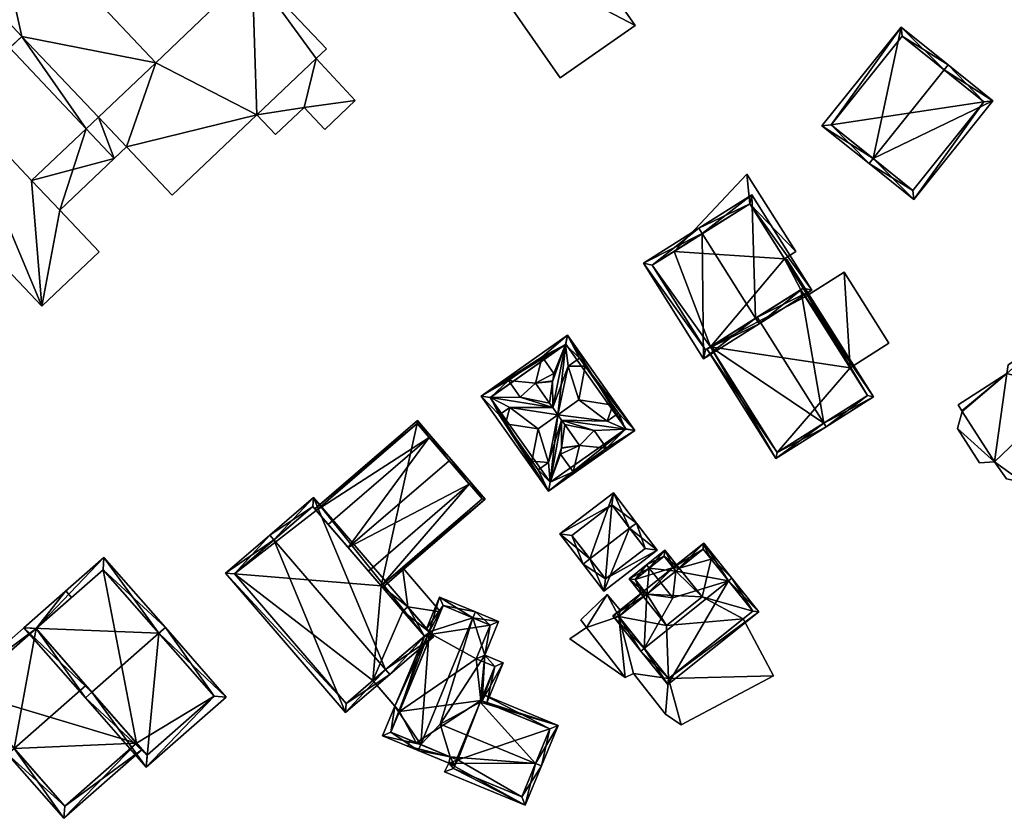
# Model space of a CAD drawing. Header units: inches. Extents: x 2685601 to 2690022, y 1235992 to 1239010.
# Tile 297 of 390: x 2688920 to 2689034, y 1237974 to 1238067. Entities that reach past the tile are written whole.
import ezdxf

# ---------------------------------------------------------------- set-up
doc = ezdxf.new("R2010")
doc.units = ezdxf.units.IN
doc.header["$MEASUREMENT"] = 0
doc.layers.add('Gebaeude Einzelhaus', color=10, linetype='Continuous')
doc.layers.add('Offenes Gebaeude', color=10, linetype='Continuous')

msp = doc.modelspace()

# ---------------------------------------------------------------- meshes
at = {"layer": 'Gebaeude Einzelhaus'}
mesh = msp.add_polyface(dxfattribs=at)
corners = [(2688918.594, 1238063.809, 469.88), (2688920.019, 1238065.148, 469.88), (2688916.753, 1238068.605, 469.88), (2688918.597, 1238063.805, 469.88), (2688915.329, 1238067.257, 469.88), (2688915.966, 1238061.32, 469.88), (2688896.959, 1238073.963, 471.515), (2688892.343, 1238078.838, 471.515), (2688885.679, 1238072.525, 471.515), (2688912.259, 1238057.809, 471.515), (2688922.34, 1238033.814, 471.515), (2688908.994, 1238061.256, 471.515), (2688900.085, 1238070.663, 471.515), (2688924.421, 1238044.966, 471.515), (2688929.005, 1238040.126, 471.515), (2688921.143, 1238048.429, 471.515), (2688930.756, 1238050.968, 471.515), (2688927.478, 1238054.429, 471.515), (2688915.329, 1238067.256, 471.515), (2688918.594, 1238063.809, 471.515), (2688903.295, 1238079.963, 471.515), (2688906.42, 1238076.664, 471.515), (2688928.916, 1238055.765, 469.88), (2688930.756, 1238050.968, 469.88), (2688932.181, 1238052.318, 469.88), (2688927.489, 1238054.418, 469.88), (2688916.043, 1238082.711, 469.169), (2688916.753, 1238068.605, 469.169), (2688920.019, 1238065.148, 469.169), (2688907.844, 1238078.003, 469.169), (2688915.329, 1238067.257, 469.169), (2688927.478, 1238054.429, 469.169), (2688918.598, 1238063.806, 469.169), (2688928.916, 1238055.765, 469.169), (2688935.57, 1238062.093, 469.169), (2688927.489, 1238054.418, 469.169), (2688932.181, 1238052.318, 469.169), (2688947.32, 1238056.034, 469.169), (2688937.484, 1238046.719, 469.169), (2688952.805, 1238056.881, 469.169), (2688949.49, 1238053.741, 469.169), (2688954.233, 1238062.58, 469.169), (2688946.788, 1238072.805, 469.169), (2688958.756, 1238057.701, 469.169), (2688955.21, 1238054.343, 469.169), (2688955.413, 1238063.699, 469.169), (2688903.866, 1238101.915, 469.169), (2688919.211, 1238085.713, 469.169), (2688904.72, 1238081.313, 469.169), (2688894.03, 1238092.6, 469.169), (2688906.423, 1238076.661, 469.169), (2688906.42, 1238076.664, 470.023), (2688907.844, 1238078.003, 470.023), (2688904.719, 1238081.313, 470.023), (2688906.423, 1238076.661, 470.023), (2688903.295, 1238079.963, 470.023), (2688904.521, 1238074.865, 470.023), (2688918.598, 1238063.806, 456.529), (2688915.966, 1238061.32, 456.529), (2688912.705, 1238064.773, 456.529), (2688915.329, 1238067.257, 456.529), (2688912.705, 1238064.773, 469.88), (2688916.753, 1238068.605, 456.529), (2688920.019, 1238065.148, 456.529), (2688903.295, 1238079.963, 469.169), (2688896.959, 1238073.963, 456.529), (2688903.295, 1238079.963, 456.529), (2688892.432, 1238078.744, 465.105), (2688892.432, 1238078.744, 465.205), (2688892.343, 1238078.838, 456.529), (2688892.343, 1238078.838, 465.105), (2688892.343, 1238078.838, 465.205), (2688886.576, 1238073.374, 465.106), (2688885.679, 1238072.525, 456.529), (2688886.576, 1238073.374, 465.205), (2688922.34, 1238033.814, 456.529), (2688929.005, 1238040.126, 456.529), (2688924.421, 1238044.966, 456.529), (2688930.756, 1238050.968, 456.529), (2688921.143, 1238048.429, 456.529), (2688927.478, 1238054.429, 456.529), (2688912.259, 1238057.809, 456.529), (2688915.329, 1238067.256, 469.88), (2688908.994, 1238061.256, 456.529), (2688900.085, 1238070.663, 456.529), (2688904.521, 1238074.865, 456.529), (2688906.42, 1238076.664, 456.529), (2688927.489, 1238054.418, 456.529), (2688932.181, 1238052.318, 456.529), (2688928.916, 1238055.765, 456.529), (2688958.756, 1238057.701, 456.529), (2688955.21, 1238054.343, 456.529), (2688954.233, 1238062.58, 456.529), (2688955.413, 1238063.699, 456.529), (2688946.788, 1238072.805, 456.529), (2688935.57, 1238062.093, 456.529), (2688916.043, 1238082.711, 456.529), (2688919.211, 1238085.713, 456.529), (2688903.866, 1238101.915, 456.529), (2688894.03, 1238092.6, 456.529), (2688904.72, 1238081.313, 456.529), (2688906.423, 1238076.661, 456.529), (2688937.484, 1238046.719, 456.529), (2688947.32, 1238056.034, 456.529), (2688949.49, 1238053.741, 456.529), (2688952.805, 1238056.881, 456.529)]
mesh.append_faces([[corners[k] for k in face] for face in [(54, 51, 56), (51, 53, 55), (54, 52, 51), (51, 52, 53), (30, 29, 50), (48, 46, 49), (29, 26, 48), (48, 26, 46), (46, 26, 47), (42, 41, 45), (41, 39, 43), (43, 39, 44), (34, 37, 42), (42, 37, 41), (41, 37, 39), (39, 37, 40), (34, 36, 37), (37, 36, 38), (34, 33, 36), (33, 31, 35), (26, 28, 34), (34, 28, 33), (33, 28, 31), (31, 28, 32), (30, 27, 29), (29, 27, 26), (26, 27, 28), (25, 23, 22), (22, 23, 24), (6, 12, 20), (20, 12, 21), (11, 9, 18), (18, 9, 19), (15, 16, 17), (15, 13, 16), (9, 10, 15), (15, 10, 13), (13, 10, 14), (6, 8, 12), (12, 8, 11), (11, 8, 9), (9, 8, 10), (6, 7, 8), (3, 0, 5), (0, 2, 4), (3, 1, 0), (0, 1, 2)]], dxfattribs={"color": 13})
mesh.append_faces([[corners[k] for k in face] for face in [(85, 86, 101), (48, 52, 29), (48, 53, 52), (54, 29, 52), (54, 50, 29), (55, 53, 64), (64, 53, 48), (100, 86, 66), (101, 62, 60), (63, 80, 57), (63, 89, 80), (80, 89, 87), (88, 103, 102), (103, 105, 104), (105, 90, 91), (103, 92, 105), (105, 92, 90), (103, 94, 92), (92, 94, 93), (63, 95, 89), (89, 95, 88), (88, 95, 103), (103, 95, 94), (100, 96, 86), (86, 96, 101), (101, 96, 62), (62, 96, 63), (63, 96, 95), (100, 98, 96), (96, 98, 97), (100, 99, 98), (44, 39, 91), (91, 39, 105), (39, 40, 105), (105, 40, 104), (40, 37, 104), (104, 37, 103), (37, 38, 103), (103, 38, 102), (38, 36, 102), (102, 36, 88), (50, 60, 30), (50, 101, 60), (31, 32, 80), (80, 32, 57), (100, 66, 48), (48, 66, 64), (49, 100, 48), (49, 99, 100), (49, 46, 99), (99, 46, 98), (46, 47, 98), (98, 47, 97), (47, 26, 97), (97, 26, 96), (26, 34, 96), (96, 34, 95), (34, 42, 95), (95, 42, 94), (42, 45, 94), (94, 45, 93), (45, 41, 93), (93, 41, 92), (41, 43, 92), (92, 43, 90), (43, 44, 90), (90, 44, 91), (89, 78, 87), (89, 88, 78), (33, 35, 22), (22, 35, 25), (22, 24, 33), (33, 24, 36), (36, 78, 88), (24, 23, 36), (36, 23, 78), (85, 66, 86), (85, 65, 66), (65, 73, 69), (75, 77, 76), (77, 87, 78), (75, 79, 77), (77, 79, 87), (87, 79, 80), (73, 81, 75), (75, 81, 79), (73, 83, 81), (81, 83, 58), (58, 83, 59), (85, 84, 65), (65, 84, 73), (73, 84, 83), (55, 21, 51), (55, 20, 21), (51, 85, 86), (21, 12, 51), (51, 12, 85), (85, 12, 84), (12, 11, 84), (84, 11, 83), (18, 61, 11), (11, 61, 83), (83, 61, 59), (18, 82, 61), (19, 0, 18), (18, 0, 82), (9, 5, 19), (19, 5, 0), (9, 81, 5), (5, 81, 58), (9, 15, 81), (81, 15, 79), (31, 15, 17), (80, 79, 31), (31, 79, 15), (31, 25, 35), (25, 16, 23), (31, 17, 25), (25, 17, 16), (13, 23, 16), (13, 77, 23), (23, 77, 78), (13, 14, 77), (77, 14, 76), (14, 10, 76), (76, 10, 75), (10, 8, 75), (75, 8, 73), (69, 72, 70), (74, 7, 71), (72, 8, 74), (74, 8, 7), (69, 73, 72), (72, 73, 8), (7, 68, 71), (67, 69, 70), (67, 65, 69), (7, 6, 68), (68, 6, 67), (67, 6, 65), (6, 64, 65), (65, 64, 66), (6, 55, 64), (6, 20, 55), (60, 58, 59), (60, 57, 58), (60, 62, 57), (57, 62, 63), (2, 30, 4), (4, 30, 61), (61, 30, 59), (59, 30, 60), (2, 27, 30), (28, 27, 1), (1, 27, 2), (32, 5, 58), (57, 32, 58), (3, 5, 32), (32, 1, 3), (32, 28, 1)]], dxfattribs={"color": 41})
mesh = msp.add_polyface(dxfattribs=at)
corners = [(2688991.299, 1238066.433, 478.002), (2688970.858, 1238077.138, 478.002), (2688982.552, 1238060.342, 478.002), (2688979.606, 1238083.228, 478.002), (2688979.606, 1238083.228, 464.082), (2688991.299, 1238066.433, 464.082), (2688970.858, 1238077.138, 464.082), (2688982.552, 1238060.342, 464.082)]
mesh.append_faces([[corners[k] for k in face] for face in [(3, 1, 0), (0, 1, 2)]], dxfattribs={"color": 13})
mesh.append_faces([[corners[k] for k in face] for face in [(4, 5, 6), (6, 5, 7), (0, 2, 5), (5, 2, 7), (2, 1, 7), (7, 1, 6), (1, 3, 6), (6, 3, 4), (3, 0, 4), (4, 0, 5)]], dxfattribs={"color": 41})
mesh = msp.add_polyface(dxfattribs=at)
corners = [(2689018.93, 1238050.954, 480.491), (2689023.659, 1238046.201, 477.584), (2689032.858, 1238057.675, 477.584), (2689018.461, 1238050.369, 480.491), (2689027.191, 1238061.258, 480.491), (2689027.66, 1238061.843, 480.491), (2689022.19, 1238066.229, 477.584), (2689012.99, 1238054.755, 477.584), (2689031.804, 1238057.559, 477.911), (2689023.543, 1238047.255, 477.911), (2689022.306, 1238065.175, 477.895), (2689014.044, 1238054.871, 477.895), (2689031.804, 1238057.559, 464.496), (2689022.306, 1238065.175, 464.496), (2689014.044, 1238054.871, 464.496), (2689023.543, 1238047.255, 464.496)]
mesh.append_faces([[corners[k] for k in face] for face in [(0, 9, 3), (11, 0, 3), (7, 11, 3), (10, 11, 6), (6, 11, 7), (4, 10, 5), (8, 4, 5), (5, 10, 6), (2, 8, 5), (1, 9, 8), (3, 9, 1), (1, 8, 2), (0, 7, 3), (5, 6, 4), (4, 6, 0), (0, 6, 7), (0, 2, 4), (4, 2, 5), (3, 1, 0), (0, 1, 2)]], dxfattribs={"color": 13})
mesh.append_faces([[corners[k] for k in face] for face in [(12, 15, 14), (12, 14, 13), (8, 15, 12), (9, 15, 8), (14, 15, 0), (0, 15, 9), (11, 14, 0), (13, 14, 11), (10, 13, 11), (12, 13, 4), (4, 13, 10), (8, 12, 4)]], dxfattribs={"color": 41})
mesh = msp.add_polyface(dxfattribs=at)
corners = [(2689004.6, 1238045.716, 469.258), (2689009.949, 1238040.148, 469.258), (2689004.279, 1238049.139, 469.258), (2689008.634, 1238039.319, 469.258), (2688995.8, 1238040.167, 469.258), (2689004.279, 1238049.139, 463.348), (2689009.949, 1238040.148, 463.348), (2688995.8, 1238040.167, 463.348), (2689008.634, 1238039.319, 463.348), (2689004.6, 1238045.716, 463.348)]
mesh.append_faces([[corners[k] for k in face] for face in [(0, 2, 4), (3, 1, 0), (0, 1, 2)]], dxfattribs={"color": 13})
mesh.append_faces([[corners[k] for k in face] for face in [(6, 9, 5), (5, 9, 7), (6, 8, 9), (6, 1, 8), (8, 1, 3), (5, 7, 2), (2, 7, 4), (2, 1, 5), (5, 1, 6)]], dxfattribs={"color": 41})
mesh = msp.add_polyface(dxfattribs=at)
corners = [(2689005.278, 1238032.405, 479.432), (2689011.834, 1238035.653, 474.755), (2689004.834, 1238046.751, 474.755), (2689005.678, 1238031.771, 479.432), (2688999.079, 1238042.235, 479.432), (2688998.679, 1238042.869, 479.432), (2688992.236, 1238038.806, 474.755), (2688999.235, 1238027.708, 474.755), (2689004.6, 1238045.716, 475.237), (2689010.799, 1238035.886, 475.238), (2688993.271, 1238038.573, 475.216), (2688999.469, 1238028.743, 475.216), (2689008.634, 1238039.319, 469.258), (2689010.799, 1238035.886, 473.491), (2689010.799, 1238035.886, 463.348), (2689008.634, 1238039.319, 463.348), (2689004.6, 1238045.716, 469.258), (2688995.8, 1238040.167, 469.258), (2688993.271, 1238038.573, 463.348), (2688995.8, 1238040.167, 463.348), (2688999.469, 1238028.743, 463.348), (2689005.466, 1238032.524, 477.663), (2689010.536, 1238035.72, 473.696), (2689000.042, 1238029.104, 473.676), (2689000.042, 1238029.104, 463.348), (2689010.536, 1238035.72, 463.348), (2689004.6, 1238045.716, 463.348)]
mesh.append_faces([[corners[k] for k in face] for face in [(11, 0, 3), (3, 0, 9), (7, 11, 3), (10, 11, 6), (6, 11, 7), (4, 10, 5), (8, 4, 5), (5, 10, 6), (2, 8, 5), (9, 8, 1), (3, 9, 1), (1, 8, 2), (4, 7, 0), (0, 7, 3), (5, 6, 4), (4, 6, 7), (0, 2, 4), (4, 2, 5), (3, 1, 0), (0, 1, 2)]], dxfattribs={"color": 13})
mesh.append_faces([[corners[k] for k in face] for face in [(19, 24, 18), (18, 24, 20), (19, 15, 24), (24, 15, 25), (25, 15, 14), (19, 26, 15), (13, 25, 14), (13, 22, 25), (23, 20, 24), (21, 11, 23), (23, 11, 20), (21, 0, 11), (13, 9, 22), (22, 9, 21), (21, 9, 0), (11, 10, 20), (20, 10, 18), (18, 17, 19), (17, 8, 16), (17, 4, 8), (18, 10, 17), (17, 10, 4), (8, 12, 16), (12, 14, 15), (12, 13, 14), (8, 9, 12), (12, 9, 13)]], dxfattribs={"color": 41})
mesh = msp.add_polyface(dxfattribs=at)
corners = [(2689000.042, 1238029.104, 473.676), (2688999.619, 1238028.838, 473.365), (2689007.643, 1238016.114, 473.365), (2689013.222, 1238020.224, 477.663), (2689013.489, 1238019.801, 477.663), (2689005.466, 1238032.524, 477.663), (2689010.799, 1238035.886, 473.491), (2689018.983, 1238023.265, 473.365), (2689008.903, 1238039.248, 473.365), (2689010.536, 1238035.72, 473.696), (2689008.743, 1238039.147, 473.49), (2689007.799, 1238016.804, 473.676), (2689018.293, 1238023.421, 473.696), (2689016.26, 1238026.644, 470.204), (2689011.055, 1238034.897, 470.204), (2689010.536, 1238035.72, 463.348), (2689018.293, 1238023.421, 463.348), (2689016.26, 1238026.644, 463.348), (2689011.055, 1238034.897, 463.348), (2689000.042, 1238029.104, 463.348), (2689007.799, 1238016.804, 463.348)]
mesh.append_faces([[corners[k] for k in face] for face in [(8, 6, 10), (6, 12, 9), (12, 4, 3), (8, 7, 6), (6, 7, 12), (12, 7, 4), (11, 1, 0), (11, 2, 1), (11, 4, 2), (11, 3, 4), (3, 9, 5), (6, 8, 10), (4, 7, 3), (3, 7, 9), (9, 7, 6), (6, 7, 8), (0, 3, 5), (0, 2, 3), (3, 2, 4), (0, 1, 2)]], dxfattribs={"color": 13})
mesh.append_faces([[corners[k] for k in face] for face in [(17, 19, 18), (18, 19, 15), (17, 20, 19), (17, 16, 20), (12, 11, 16), (16, 11, 20), (12, 3, 11), (20, 11, 19), (19, 11, 0), (15, 14, 18), (13, 16, 17), (13, 12, 16), (15, 9, 14), (14, 9, 13), (13, 9, 12)]], dxfattribs={"color": 41})
mesh = msp.add_polyface(dxfattribs=at)
corners = [(2689016.26, 1238026.644, 470.204), (2689015.574, 1238037.746, 470.204), (2689011.055, 1238034.897, 470.204), (2689020.779, 1238029.494, 470.204), (2689015.574, 1238037.746, 463.348), (2689020.779, 1238029.494, 463.348), (2689011.055, 1238034.897, 463.348), (2689016.26, 1238026.644, 463.348)]
mesh.append_faces([[corners[k] for k in face] for face in [(3, 1, 0), (0, 1, 2)]], dxfattribs={"color": 13})
mesh.append_faces([[corners[k] for k in face] for face in [(5, 7, 4), (4, 7, 6), (5, 3, 7), (7, 3, 0), (4, 6, 1), (1, 6, 2), (1, 3, 4), (4, 3, 5)]], dxfattribs={"color": 41})
mesh = msp.add_polyface(dxfattribs=at)
corners = [(2688981.697, 1238025.075, 477.682), (2688981.7, 1238022.04, 479.363), (2688983.196, 1238029.372, 475.89), (2688977.94, 1238023.237, 477.23), (2688974.464, 1238023.198, 475.891), (2688981.337, 1238022.555, 478.936), (2688980.47, 1238027.905, 475.635), (2688983.415, 1238030.444, 475.382), (2688981.828, 1238025.984, 477.23), (2688981.707, 1238025.145, 477.648), (2688973.404, 1238023.368, 475.382), (2688976.583, 1238025.156, 475.636), (2688988.026, 1238020.441, 476.662), (2688982.744, 1238020.565, 479.363), (2688990.153, 1238019.53, 475.891), (2688982.299, 1238021.194, 479.363), (2688989.346, 1238021.374, 475.632), (2688991.238, 1238019.378, 475.382), (2688984.82, 1238027.778, 475.632), (2688983.499, 1238026.844, 476.662), (2688976.707, 1238022.041, 476.662), (2688975.498, 1238021.186, 475.681), (2688981.226, 1238012.301, 475.382), (2688980.023, 1238014.784, 475.681), (2688981.42, 1238013.356, 475.89), (2688981.232, 1238015.639, 476.662), (2688982.722, 1238017.361, 477.598), (2688986.505, 1238019.37, 477.23), (2688983.107, 1238020.051, 478.936), (2688984.075, 1238014.558, 475.517), (2688982.616, 1238016.621, 477.23), (2688982.715, 1238017.308, 477.572), (2688987.963, 1238017.306, 475.517), (2688976.228, 1238020.153, 477.534), (2688979.293, 1238015.818, 477.534), (2688979.994, 1238019.564, 479.363), (2688985.479, 1238026.845, 477.449), (2688984.82, 1238027.778, 476.662), (2688984.745, 1238022.923, 479.363), (2688975.498, 1238021.186, 476.662), (2688988.688, 1238022.306, 477.449), (2688989.346, 1238021.374, 476.662), (2688980.023, 1238014.784, 476.662), (2688979.715, 1238024.849, 478.936), (2688984.83, 1238017.614, 478.936), (2688987.963, 1238017.306, 477.23), (2688984.075, 1238014.558, 477.23), (2688980.47, 1238027.905, 477.23), (2688976.583, 1238025.156, 477.23), (2688990.193, 1238019.558, 475.859), (2688983.235, 1238029.399, 475.86), (2688974.449, 1238023.188, 475.879), (2688981.406, 1238013.346, 475.879), (2688983.235, 1238029.399, 462.896), (2688990.193, 1238019.558, 462.896), (2688974.449, 1238023.188, 462.896), (2688981.406, 1238013.346, 462.896)]
mesh.append_faces([[corners[k] for k in face] for face in [(17, 14, 49), (24, 14, 22), (52, 24, 22), (51, 52, 22), (22, 14, 17), (4, 51, 10), (2, 4, 10), (10, 51, 22), (50, 2, 7), (49, 50, 7), (17, 49, 7), (7, 2, 10), (44, 30, 46), (44, 31, 30), (44, 26, 31), (43, 3, 5), (43, 48, 3), (44, 28, 26), (47, 48, 43), (43, 8, 47), (43, 9, 8), (43, 0, 9), (46, 45, 44), (44, 27, 28), (44, 45, 27), (43, 5, 0), (40, 36, 38), (35, 34, 25), (25, 34, 42), (15, 35, 25), (40, 12, 41), (40, 38, 12), (12, 38, 15), (39, 33, 20), (20, 33, 35), (15, 20, 35), (38, 19, 15), (38, 36, 19), (19, 36, 37), (33, 34, 35), (14, 27, 32), (32, 17, 14), (29, 22, 32), (32, 22, 17), (26, 24, 31), (31, 24, 30), (30, 24, 29), (29, 24, 22), (27, 13, 28), (28, 13, 26), (13, 27, 14), (26, 13, 24), (25, 13, 15), (23, 24, 25), (25, 24, 13), (21, 22, 23), (23, 22, 24), (21, 10, 22), (20, 4, 21), (21, 4, 10), (1, 20, 15), (20, 1, 4), (19, 1, 15), (18, 2, 19), (19, 2, 1), (18, 7, 2), (16, 17, 18), (18, 17, 7), (12, 14, 16), (16, 14, 17), (13, 12, 15), (12, 13, 14), (4, 3, 11), (6, 10, 11), (11, 10, 4), (6, 7, 10), (0, 2, 9), (9, 2, 8), (8, 2, 6), (6, 2, 7), (3, 1, 5), (5, 1, 0), (1, 3, 4), (0, 1, 2)]], dxfattribs={"color": 13})
mesh.append_faces([[corners[k] for k in face] for face in [(53, 56, 55), (54, 56, 53), (14, 56, 54), (24, 56, 14), (52, 56, 24), (14, 54, 49), (55, 56, 51), (51, 56, 52), (4, 55, 51), (53, 55, 2), (2, 55, 4), (50, 53, 2), (54, 53, 49), (49, 53, 50), (45, 29, 32), (45, 46, 29), (46, 30, 29), (3, 48, 11), (48, 6, 11), (48, 47, 6), (47, 8, 6), (27, 45, 32), (21, 39, 20), (18, 19, 37), (16, 40, 41), (16, 36, 40), (16, 18, 36), (36, 18, 37), (16, 41, 12), (23, 25, 42), (21, 33, 39), (21, 34, 33), (21, 23, 34), (34, 23, 42)]], dxfattribs={"color": 41})
mesh = msp.add_polyface(dxfattribs=at)
corners = [(2689055.406, 1238013.869, 479.512), (2689058.988, 1238010.866, 479.512), (2689056.573, 1238014.619, 479.512), (2689058.854, 1238007.136, 479.512), (2689064.389, 1238010.7, 479.512), (2689062.73, 1238013.276, 479.512), (2689051.978, 1238016.355, 479.512), (2689053.27, 1238017.188, 479.512), (2689044.739, 1238013.744, 479.512), (2689050.02, 1238003.114, 479.512), (2689045.455, 1238016.866, 479.512), (2689049.834, 1238019.685, 479.512), (2689048.193, 1238003.235, 479.512), (2689042.399, 1238012.236, 479.512), (2689054.408, 1237998.823, 479.512), (2689052.473, 1237999.246, 479.512), (2689061.51, 1237997.42, 479.512), (2689057.126, 1237994.598, 479.512), (2689060.954, 1238003.874, 479.512), (2689063.551, 1237996.913, 479.512), (2689070.858, 1238001.445, 479.512), (2689069.771, 1238011.599, 479.512), (2689072.813, 1238001.14, 479.512), (2689066.489, 1238007.438, 479.512), (2689079.145, 1238005.216, 479.512), (2689079.455, 1238007.255, 479.512), (2689077.086, 1238012.205, 479.512), (2689079.504, 1238007.287, 479.512), (2689080.034, 1238007.626, 479.512), (2689075.165, 1238017.514, 479.512), (2689078.144, 1238012.885, 479.512), (2689068.659, 1238013.326, 479.512), (2689065.558, 1238008.885, 479.512), (2689058.854, 1238007.136, 482.846), (2689066.489, 1238007.438, 482.846), (2689064.389, 1238010.7, 482.846), (2689060.954, 1238003.874, 482.846), (2689041.706, 1238024.026, 477.31), (2689045.184, 1238021.518, 477.31), (2689043.024, 1238024.874, 477.31), (2689045.455, 1238016.866, 477.31), (2689048.512, 1238018.834, 477.31), (2689046.316, 1238022.246, 477.31), (2689034.493, 1238025.995, 477.31), (2689038.273, 1238029.36, 477.31), (2689033.056, 1238015.733, 477.31), (2689036.374, 1238013.323, 477.31), (2689034.623, 1238027.01, 477.31), (2689029.257, 1238021.642, 477.31), (2689028.81, 1238022.338, 477.31), (2689029.296, 1238021.581, 477.31), (2689028.74, 1238019.6, 477.31), (2689031.301, 1238015.623, 477.31), (2689034.44, 1238013.738, 477.31), (2689039.693, 1238010.645, 477.31), (2689038.035, 1238010.834, 477.31), (2689042.399, 1238012.236, 477.31), (2689041.235, 1238008.584, 477.31), (2689043.123, 1238008.446, 477.31), (2689046.339, 1238006.115, 477.31), (2689045.125, 1238005.334, 477.31), (2689044.739, 1238013.744, 477.31), (2689056.573, 1238014.619, 465.061), (2689058.988, 1238010.866, 465.061), (2689055.406, 1238013.869, 465.061), (2689053.27, 1238017.188, 465.061), (2689051.978, 1238016.355, 465.061), (2689049.834, 1238019.685, 465.061), (2689048.512, 1238018.834, 465.061), (2689048.193, 1238003.235, 465.061), (2689046.339, 1238006.115, 465.061), (2689050.02, 1238003.114, 465.061), (2689052.473, 1237999.246, 465.061), (2689054.408, 1237998.823, 465.061), (2689057.126, 1237994.598, 465.061), (2689061.51, 1237997.42, 465.061), (2689063.551, 1237996.913, 465.061), (2689070.858, 1238001.445, 465.061), (2689072.813, 1238001.14, 465.061), (2689079.145, 1238005.216, 465.061), (2689079.455, 1238007.255, 465.061), (2689079.504, 1238007.287, 465.061), (2689080.034, 1238007.626, 465.061), (2689077.086, 1238012.205, 465.061), (2689078.144, 1238012.885, 465.061), (2689075.165, 1238017.514, 465.061), (2689068.659, 1238013.326, 465.061), (2689069.771, 1238011.599, 465.061), (2689065.558, 1238008.885, 465.061), (2689062.73, 1238013.276, 465.061), (2689044.739, 1238013.744, 465.061), (2689045.455, 1238016.866, 465.061), (2689042.399, 1238012.236, 465.061), (2689034.623, 1238027.01, 465.061), (2689038.273, 1238029.36, 465.061), (2689034.493, 1238025.995, 465.061), (2689028.81, 1238022.338, 465.061), (2689029.257, 1238021.642, 465.061), (2689029.296, 1238021.581, 465.061), (2689028.74, 1238019.6, 465.061), (2689031.301, 1238015.623, 465.061), (2689033.056, 1238015.733, 465.061), (2689034.44, 1238013.738, 465.061), (2689036.374, 1238013.323, 465.061), (2689038.035, 1238010.834, 465.061), (2689039.693, 1238010.645, 465.061), (2689041.235, 1238008.584, 465.061), (2689043.123, 1238008.446, 465.061), (2689045.125, 1238005.334, 465.061), (2689046.316, 1238022.246, 465.061), (2689045.184, 1238021.518, 465.061), (2689043.024, 1238024.874, 465.061), (2689041.706, 1238024.026, 465.061)]
mesh.append_faces([[corners[k] for k in face] for face in [(40, 56, 61), (56, 58, 59), (59, 58, 60), (56, 57, 58), (56, 54, 57), (40, 46, 56), (56, 46, 54), (54, 46, 55), (46, 45, 53), (45, 51, 52), (45, 50, 51), (45, 43, 50), (50, 43, 48), (48, 43, 49), (43, 44, 47), (40, 37, 46), (46, 37, 45), (45, 37, 43), (43, 37, 44), (42, 38, 41), (41, 38, 40), (40, 38, 37), (37, 38, 39), (36, 34, 33), (33, 34, 35), (23, 21, 32), (21, 29, 31), (21, 26, 29), (29, 26, 30), (26, 27, 28), (21, 25, 26), (26, 25, 27), (21, 24, 25), (21, 22, 24), (18, 20, 23), (23, 20, 21), (21, 20, 22), (18, 19, 20), (18, 16, 19), (3, 14, 18), (18, 14, 16), (16, 14, 17), (3, 9, 14), (14, 9, 15), (9, 8, 12), (12, 8, 13), (8, 6, 10), (10, 6, 11), (3, 0, 9), (9, 0, 8), (8, 0, 6), (6, 0, 7), (5, 1, 4), (4, 1, 3), (3, 1, 0), (0, 1, 2)]], dxfattribs={"color": 13})
mesh.append_faces([[corners[k] for k in face] for face in [(107, 70, 108), (107, 92, 70), (92, 91, 90), (91, 110, 68), (68, 110, 109), (91, 112, 110), (110, 112, 111), (112, 95, 94), (94, 95, 93), (95, 97, 96), (95, 98, 97), (112, 101, 95), (95, 101, 98), (98, 101, 99), (99, 101, 100), (92, 103, 91), (91, 103, 112), (112, 103, 101), (101, 103, 102), (92, 105, 103), (103, 105, 104), (107, 106, 92), (92, 106, 105), (44, 37, 94), (94, 37, 112), (37, 39, 112), (112, 39, 111), (39, 38, 111), (111, 38, 110), (38, 42, 110), (110, 42, 109), (109, 41, 68), (109, 42, 41), (59, 60, 70), (70, 60, 108), (60, 58, 108), (108, 58, 107), (58, 57, 107), (107, 57, 106), (57, 54, 106), (106, 54, 105), (54, 55, 105), (105, 55, 104), (55, 46, 104), (104, 46, 103), (46, 53, 103), (103, 53, 102), (53, 45, 102), (102, 45, 101), (45, 52, 101), (101, 52, 100), (52, 51, 100), (100, 51, 99), (51, 50, 99), (99, 50, 98), (50, 48, 98), (98, 48, 97), (48, 49, 97), (97, 49, 96), (49, 43, 96), (96, 43, 95), (43, 47, 95), (95, 47, 93), (47, 44, 93), (93, 44, 94), (90, 70, 92), (70, 71, 69), (71, 73, 72), (73, 75, 74), (80, 83, 81), (81, 83, 82), (83, 85, 84), (77, 87, 78), (78, 87, 79), (79, 87, 80), (80, 87, 83), (83, 87, 85), (85, 87, 86), (75, 88, 76), (76, 88, 77), (77, 88, 87), (71, 63, 73), (73, 63, 75), (75, 63, 88), (88, 63, 89), (70, 64, 71), (71, 64, 63), (63, 64, 62), (68, 66, 91), (91, 66, 90), (90, 66, 70), (70, 66, 64), (64, 66, 65), (68, 67, 66), (1, 5, 63), (63, 5, 89), (4, 89, 5), (4, 88, 89), (4, 32, 88), (32, 21, 88), (88, 21, 87), (21, 31, 87), (87, 31, 86), (31, 29, 86), (86, 29, 85), (29, 30, 85), (85, 30, 84), (30, 26, 84), (84, 26, 83), (26, 28, 83), (83, 28, 82), (28, 27, 82), (82, 27, 81), (27, 25, 81), (81, 25, 80), (25, 24, 80), (80, 24, 79), (24, 22, 79), (79, 22, 78), (22, 20, 78), (78, 20, 77), (20, 19, 77), (77, 19, 76), (19, 16, 76), (76, 16, 75), (16, 17, 75), (75, 17, 74), (17, 14, 74), (74, 14, 73), (14, 15, 73), (73, 15, 72), (15, 9, 72), (72, 9, 71), (9, 12, 71), (71, 12, 69), (69, 59, 70), (59, 13, 56), (69, 12, 59), (59, 12, 13), (13, 8, 56), (56, 8, 61), (40, 61, 10), (10, 61, 8), (10, 41, 40), (41, 67, 68), (10, 11, 41), (41, 11, 67), (11, 6, 67), (67, 6, 66), (6, 7, 66), (66, 7, 65), (7, 0, 65), (65, 0, 64), (0, 2, 64), (64, 2, 62), (2, 1, 62), (62, 1, 63), (3, 18, 33), (33, 18, 36), (4, 3, 35), (35, 3, 33), (32, 34, 23), (32, 35, 34), (32, 4, 35), (18, 23, 36), (36, 23, 34)]], dxfattribs={"color": 41})
mesh = msp.add_polyface(dxfattribs=at)
corners = [(2688954.226, 1238010.068, 469.927), (2688965.98, 1238020.526, 469.877), (2688954.063, 1238010.258, 469.877), (2688967.344, 1238018.561, 470.35), (2688967.533, 1238018.723, 470.35), (2688955.616, 1238008.455, 470.35), (2688969.673, 1238015.859, 471.532), (2688969.862, 1238016.022, 471.532), (2688957.945, 1238005.753, 471.532), (2688972.014, 1238013.142, 470.35), (2688972.204, 1238013.305, 470.35), (2688960.286, 1238003.036, 470.35), (2688961.777, 1238001.306, 469.908), (2688961.94, 1238001.116, 469.86), (2688973.858, 1238011.385, 469.86), (2688965.954, 1238020.174, 469.927), (2688973.506, 1238011.411, 469.908), (2688973.506, 1238011.411, 460.178), (2688965.954, 1238020.174, 460.178), (2688954.226, 1238010.068, 460.178), (2688964.248, 1238003.435, 467.229), (2688961.777, 1238001.306, 460.178), (2688961.777, 1238001.306, 468.48), (2688964.248, 1238003.435, 467.329), (2688961.777, 1238001.306, 468.58)]
mesh.append_faces([[corners[k] for k in face] for face in [(7, 6, 4), (4, 6, 3), (10, 9, 7), (7, 9, 6), (13, 16, 14), (14, 16, 10), (10, 16, 9), (13, 12, 16), (4, 15, 1), (1, 15, 2), (2, 15, 0), (4, 3, 15), (12, 9, 11), (12, 14, 9), (9, 14, 10), (12, 13, 14), (9, 8, 11), (9, 6, 8), (10, 7, 9), (9, 7, 6), (6, 3, 8), (8, 3, 5), (7, 4, 6), (6, 4, 3), (3, 0, 5), (4, 1, 3), (3, 1, 0), (0, 1, 2)]], dxfattribs={"color": 13})
mesh.append_faces([[corners[k] for k in face] for face in [(17, 21, 18), (18, 21, 19), (23, 12, 24), (20, 16, 23), (23, 16, 12), (20, 17, 16), (22, 21, 20), (20, 21, 17), (18, 19, 15), (15, 19, 0), (9, 3, 6), (9, 18, 3), (3, 18, 15), (9, 17, 18), (9, 16, 17)]], dxfattribs={"color": 41})
mesh = msp.add_polyface(dxfattribs=at)
corners = [(2688962.279, 1237991.596, 476.715), (2688962.769, 1237991.028, 476.715), (2688967.85, 1237995.406, 474.155), (2688953.898, 1238011.599, 474.155), (2688949.305, 1238006.652, 476.715), (2688948.815, 1238007.22, 476.715), (2688943.664, 1238002.781, 474.155), (2688957.616, 1237986.589, 474.155), (2688966.793, 1237995.485, 474.441), (2688953.819, 1238010.541, 474.441), (2688944.721, 1238002.703, 474.437), (2688957.695, 1237987.646, 474.437), (2688960.785, 1237990.309, 470.173), (2688957.695, 1237987.646, 460.178), (2688960.785, 1237990.309, 460.178), (2688966.793, 1237995.485, 470.432), (2688961.777, 1238001.306, 460.178), (2688961.777, 1238001.306, 468.48), (2688964.299, 1237998.379, 468.48), (2688964.299, 1237998.379, 460.178), (2688961.777, 1238001.306, 469.908), (2688964.299, 1237998.379, 468.58), (2688961.777, 1238001.306, 468.58), (2688964.299, 1237998.379, 470.433), (2688960.286, 1238003.036, 470.35), (2688957.945, 1238005.753, 471.532), (2688955.616, 1238008.455, 470.35), (2688954.226, 1238010.068, 469.927), (2688953.819, 1238010.541, 460.178), (2688954.226, 1238010.068, 460.178), (2688944.721, 1238002.703, 460.178), (2688966.793, 1237995.485, 460.178)]
mesh.append_faces([[corners[k] for k in face] for face in [(1, 11, 0), (0, 8, 1), (7, 11, 1), (10, 11, 6), (6, 11, 7), (4, 10, 5), (9, 4, 5), (5, 10, 6), (8, 9, 3), (3, 9, 5), (1, 8, 2), (2, 8, 3), (4, 7, 0), (0, 7, 1), (5, 6, 4), (4, 6, 7), (0, 3, 4), (4, 3, 5), (0, 2, 3), (0, 1, 2)]], dxfattribs={"color": 13})
mesh.append_faces([[corners[k] for k in face] for face in [(16, 30, 29), (29, 30, 28), (19, 14, 16), (16, 14, 30), (30, 14, 13), (19, 31, 14), (11, 10, 13), (13, 10, 30), (10, 28, 30), (4, 9, 10), (10, 9, 28), (23, 8, 15), (9, 27, 28), (28, 27, 29), (9, 26, 27), (8, 25, 9), (9, 25, 26), (8, 24, 25), (23, 20, 8), (8, 20, 24), (23, 21, 20), (20, 21, 22), (16, 18, 19), (16, 17, 18), (8, 12, 15), (12, 13, 14), (12, 11, 13), (8, 0, 12), (12, 0, 11)]], dxfattribs={"color": 41})
mesh = msp.add_polyface(dxfattribs=at)
corners = [(2688990.646, 1238008.002, 471.577), (2688993.845, 1238005.469, 469.159), (2688991.44, 1238008.61, 471.577), (2688987.633, 1238000.711, 469.159), (2688986.02, 1238004.461, 471.577), (2688985.226, 1238003.853, 471.577), (2688988.751, 1238012.12, 469.159), (2688982.539, 1238007.363, 469.159), (2688992.444, 1238005.655, 469.77), (2688987.819, 1238002.113, 469.77), (2688988.565, 1238010.719, 469.706), (2688983.94, 1238007.176, 469.706), (2688992.444, 1238005.655, 462.823), (2688988.565, 1238010.719, 462.823), (2688983.94, 1238007.176, 462.823), (2688987.819, 1238002.113, 462.823)]
mesh.append_faces([[corners[k] for k in face] for face in [(4, 9, 5), (11, 4, 5), (5, 9, 3), (10, 11, 7), (7, 11, 5), (6, 10, 7), (0, 10, 2), (8, 0, 2), (2, 10, 6), (1, 9, 8), (3, 9, 1), (1, 8, 2), (4, 7, 5), (2, 6, 0), (0, 6, 4), (4, 6, 7), (3, 4, 5), (3, 0, 4), (3, 1, 0), (0, 1, 2)]], dxfattribs={"color": 13})
mesh.append_faces([[corners[k] for k in face] for face in [(13, 15, 14), (12, 15, 13), (8, 15, 12), (9, 15, 8), (4, 15, 9), (14, 15, 11), (11, 15, 4), (13, 14, 10), (10, 14, 11), (12, 13, 10), (0, 12, 10), (8, 12, 0)]], dxfattribs={"color": 41})
mesh = msp.add_polyface(dxfattribs=at)
corners = [(2688996.417, 1238003.353, 468.306), (2688995.714, 1238003.431, 468.306), (2688996.026, 1238003.041, 468.306), (2688999.175, 1238006.198, 468.306), (2688999.196, 1238005.576, 468.306), (2689000.125, 1238004.415, 468.306), (2688992.264, 1238000.032, 468.306), (2688992.342, 1238000.734, 468.306), (2688989.543, 1237998.496, 468.306), (2688992.654, 1238000.344, 468.306), (2688989.396, 1237997.739, 468.306), (2688988.049, 1238000.314, 468.306), (2688985.62, 1237996.49, 468.306), (2688984.971, 1237997.383, 468.306), (2688990.136, 1237990.653, 468.305), (2688983.699, 1237995.156, 468.306), (2688991.09, 1237991.125, 468.305), (2688995.149, 1237990.545, 468.305), (2688994.809, 1237986.404, 468.305), (2688996.629, 1237985.154, 468.305), (2689007.343, 1237990.859, 468.305), (2689003.819, 1237997.477, 468.306), (2688999.175, 1238006.198, 462.019), (2688995.714, 1238003.431, 462.019), (2688992.341, 1238000.735, 462.019), (2688989.543, 1237998.496, 462.019), (2688988.049, 1238000.314, 462.019), (2688984.971, 1237997.383, 462.019), (2688985.62, 1237996.49, 462.019), (2688983.699, 1237995.156, 462.019), (2688990.136, 1237990.653, 462.019), (2688991.09, 1237991.125, 462.019), (2688994.809, 1237986.404, 462.019), (2688996.629, 1237985.154, 462.019), (2689007.343, 1237990.859, 462.019), (2689003.819, 1237997.477, 462.019), (2689000.125, 1238004.415, 462.019), (2688989.396, 1237997.739, 462.019), (2688995.149, 1237990.545, 462.019), (2688992.264, 1238000.032, 462.019), (2688992.654, 1238000.344, 462.019), (2688999.196, 1238005.576, 462.019), (2688996.417, 1238003.353, 462.019), (2688996.026, 1238003.041, 462.019)]
mesh.append_faces([[corners[k] for k in face] for face in [(17, 20, 21), (17, 19, 20), (17, 18, 19), (10, 16, 17), (17, 16, 18), (10, 14, 16), (10, 12, 14), (14, 12, 15), (10, 11, 12), (12, 11, 13), (6, 8, 10), (10, 8, 11), (9, 7, 6), (6, 7, 8), (3, 4, 5), (3, 0, 4), (3, 1, 0), (0, 1, 2)]], dxfattribs={"color": 13})
mesh.append_faces([[corners[k] for k in face] for face in [(22, 42, 23), (23, 42, 43), (36, 41, 22), (22, 41, 42), (32, 38, 33), (33, 38, 34), (34, 38, 35), (39, 24, 40), (37, 25, 39), (39, 25, 24), (37, 26, 25), (37, 28, 26), (26, 28, 27), (37, 30, 28), (28, 30, 29), (32, 31, 38), (38, 31, 37), (37, 31, 30), (22, 5, 36), (22, 3, 5), (20, 34, 21), (21, 34, 35), (20, 19, 34), (34, 19, 33), (19, 18, 33), (33, 18, 32), (18, 16, 32), (32, 16, 31), (16, 14, 31), (31, 14, 30), (14, 15, 30), (30, 15, 29), (15, 12, 29), (29, 12, 28), (12, 13, 28), (28, 13, 27), (13, 11, 27), (27, 11, 26), (11, 8, 26), (26, 8, 25), (24, 8, 7), (24, 25, 8), (3, 22, 1), (1, 22, 23)]], dxfattribs={"color": 41})
mesh = msp.add_polyface(dxfattribs=at)
corners = [(2688992.926, 1238003.378, 476.128), (2688994.731, 1238005.461, 474.137), (2688992.614, 1238003.768, 476.128), (2688996.026, 1238003.041, 474.504), (2688996.417, 1238003.353, 474.137), (2688995.678, 1237999.935, 476.128), (2688992.64, 1238000.333, 474.505), (2688990.578, 1238002.14, 474.137), (2688992.264, 1238000.032, 474.137), (2688994.653, 1238004.759, 474.504), (2688991.28, 1238002.061, 474.518), (2688992.654, 1238000.344, 474.519), (2689002.147, 1238001.886, 477.976), (2689005.653, 1237998.303, 474.137), (2689002.538, 1238002.199, 477.976), (2688995.07, 1237989.843, 474.137), (2688992.346, 1237994.05, 477.976), (2688991.956, 1237993.738, 477.976), (2688999.275, 1238006.279, 474.137), (2688995.714, 1238003.431, 474.137), (2688992.341, 1238000.735, 474.137), (2688992.654, 1238000.344, 474.505), (2688988.694, 1237997.818, 474.137), (2688995.149, 1237990.545, 474.521), (2689004.95, 1237998.381, 474.522), (2688999.196, 1238005.576, 474.504), (2688989.396, 1237997.739, 474.505), (2688996.026, 1238003.041, 468.306), (2688996.417, 1238003.353, 468.306), (2688995.714, 1238003.431, 468.306), (2688994.653, 1238004.759, 462.019), (2688995.714, 1238003.431, 462.019), (2688991.28, 1238002.061, 462.019), (2688992.342, 1238000.734, 468.306), (2688992.341, 1238000.735, 462.019), (2688992.654, 1238000.344, 468.306), (2688992.264, 1238000.032, 468.306), (2688992.654, 1238000.344, 462.019), (2688996.026, 1238003.041, 462.019), (2688999.068, 1238000.038, 462.019), (2688994.915, 1237996.716, 462.019), (2688992.264, 1238000.032, 462.019), (2688996.417, 1238003.353, 462.019), (2688989.396, 1237997.739, 468.306), (2688995.149, 1237990.545, 468.305), (2689003.819, 1237997.477, 468.306), (2689004.95, 1237998.381, 462.019), (2689003.819, 1237997.477, 462.019), (2689000.125, 1238004.415, 468.306), (2689000.125, 1238004.415, 462.019), (2688999.196, 1238005.576, 468.306), (2688995.149, 1237990.545, 462.019), (2688989.396, 1237997.739, 462.019), (2688999.196, 1238005.576, 462.019)]
mesh.append_faces([[corners[k] for k in face] for face in [(22, 26, 17), (17, 26, 16), (22, 20, 26), (26, 20, 6), (6, 20, 21), (14, 25, 18), (18, 25, 19), (19, 25, 3), (14, 12, 25), (13, 24, 14), (14, 24, 12), (15, 23, 13), (13, 23, 24), (15, 17, 23), (23, 17, 16), (16, 22, 17), (16, 6, 22), (22, 6, 20), (20, 6, 21), (12, 5, 16), (16, 5, 6), (12, 3, 5), (14, 18, 12), (12, 18, 3), (3, 18, 19), (15, 16, 17), (15, 12, 16), (15, 13, 12), (12, 13, 14), (2, 10, 7), (7, 10, 8), (8, 10, 6), (6, 10, 11), (2, 0, 10), (1, 9, 2), (2, 9, 0), (1, 4, 9), (9, 4, 3), (0, 6, 5), (2, 7, 0), (0, 7, 6), (6, 7, 8), (3, 0, 5), (4, 1, 3), (3, 1, 0), (0, 1, 2)]], dxfattribs={"color": 13})
mesh.append_faces([[corners[k] for k in face] for face in [(49, 42, 53), (47, 39, 46), (46, 39, 49), (49, 39, 42), (47, 40, 39), (40, 52, 41), (47, 51, 40), (40, 51, 52), (25, 4, 3), (25, 50, 4), (4, 50, 28), (25, 48, 50), (48, 46, 49), (25, 24, 48), (48, 24, 46), (25, 12, 24), (46, 45, 47), (45, 23, 44), (46, 24, 45), (45, 24, 23), (23, 26, 44), (44, 26, 43), (23, 16, 26), (43, 8, 36), (43, 26, 8), (8, 26, 6), (39, 38, 42), (31, 32, 30), (31, 34, 32), (41, 37, 40), (40, 37, 39), (39, 37, 38), (38, 37, 31), (31, 37, 34), (21, 6, 11), (21, 8, 6), (21, 35, 8), (8, 35, 36), (10, 21, 11), (10, 33, 21), (21, 33, 35), (10, 32, 33), (33, 32, 34), (0, 9, 10), (10, 9, 32), (32, 9, 30), (3, 29, 9), (9, 29, 30), (30, 29, 31), (3, 27, 29), (27, 4, 28), (27, 3, 4)]], dxfattribs={"color": 41})
mesh = msp.add_polyface(dxfattribs=at)
corners = [(2688935.942, 1237995.803, 477.55), (2688929.541, 1238004.608, 471.435), (2688920.246, 1237996.445, 471.435), (2688936.694, 1237996.463, 477.55), (2688928.15, 1237988.96, 477.55), (2688927.399, 1237988.3, 477.55), (2688934.478, 1237980.239, 471.435), (2688943.773, 1237988.401, 471.435), (2688929.45, 1238003.196, 472), (2688942.361, 1237988.493, 472.005), (2688921.658, 1237996.354, 471.999), (2688934.569, 1237981.65, 472.005), (2688942.361, 1237988.493, 457.489), (2688929.45, 1238003.196, 457.489), (2688921.658, 1237996.354, 470.58), (2688921.658, 1237996.354, 457.489), (2688933.341, 1237983.048, 470.571), (2688934.569, 1237981.65, 457.489), (2688927.45, 1237989.757, 475.559), (2688933.341, 1237983.048, 457.489)]
mesh.append_faces([[corners[k] for k in face] for face in [(6, 11, 9), (6, 9, 7), (4, 11, 5), (10, 4, 5), (5, 11, 6), (2, 10, 5), (8, 10, 1), (1, 10, 2), (0, 8, 3), (9, 0, 3), (7, 9, 3), (3, 8, 1), (0, 7, 3), (5, 6, 4), (4, 6, 0), (0, 6, 7), (0, 2, 4), (4, 2, 5), (3, 1, 0), (0, 1, 2)]], dxfattribs={"color": 13})
mesh.append_faces([[corners[k] for k in face] for face in [(12, 19, 13), (13, 19, 15), (12, 17, 19), (9, 11, 12), (12, 11, 17), (17, 16, 19), (18, 10, 14), (16, 4, 18), (18, 4, 10), (17, 11, 16), (16, 11, 4), (14, 13, 15), (14, 8, 13), (14, 10, 8), (8, 12, 13), (0, 9, 8), (8, 9, 12)]], dxfattribs={"color": 41})
mesh = msp.add_polyface(dxfattribs=at)
corners = [(2688924.905, 1237974.31, 470.013), (2688934.001, 1237982.297, 470.013), (2688933.341, 1237983.048, 470.571), (2688919.106, 1237982.429, 475.559), (2688927.45, 1237989.757, 475.559), (2688918.354, 1237981.769, 475.559), (2688925.126, 1238000.73, 470.013), (2688921.658, 1237996.354, 470.58), (2688925.786, 1237999.979, 470.58), (2688911.901, 1237989.118, 470.013), (2688924.996, 1237975.721, 470.572), (2688913.313, 1237989.026, 470.581), (2688921.658, 1237996.354, 457.489), (2688913.313, 1237989.026, 457.489), (2688924.996, 1237975.721, 457.489), (2688933.341, 1237983.048, 457.489)]
mesh.append_faces([[corners[k] for k in face] for face in [(9, 11, 5), (5, 11, 3), (9, 7, 11), (9, 6, 7), (7, 6, 8), (0, 10, 1), (1, 10, 2), (0, 5, 10), (10, 5, 3), (3, 9, 5), (4, 7, 3), (3, 7, 9), (9, 7, 6), (6, 7, 8), (0, 3, 5), (0, 2, 3), (3, 2, 4), (0, 1, 2)]], dxfattribs={"color": 13})
mesh.append_faces([[corners[k] for k in face] for face in [(12, 15, 13), (13, 15, 14), (2, 14, 15), (2, 10, 14), (10, 13, 14), (3, 11, 10), (10, 11, 13), (7, 13, 11), (7, 12, 13)]], dxfattribs={"color": 41})
mesh = msp.add_polyface(dxfattribs=at)
corners = [(2688973.488, 1237987.94, 469.395), (2688975.963, 1237992.369, 468.893), (2688973.805, 1237993.258, 470.85), (2688974.042, 1237987.711, 468.893), (2688972.431, 1237997.593, 473.302), (2688975.419, 1237997.171, 470.85), (2688968.626, 1237985.246, 472.305), (2688973.276, 1237987.822, 469.522), (2688972.716, 1237998.285, 473.302), (2688966.364, 1237982.877, 473.302), (2688969.785, 1237981.466, 470.197), (2688966.078, 1237982.183, 473.302), (2688970.33, 1237980.43, 469.443), (2688970.529, 1237981.159, 469.522), (2688970.66, 1237981.105, 469.403), (2688967.35, 1237995.985, 470.457), (2688968.564, 1237999.998, 470.173), (2688967.052, 1237996.331, 470.173), (2688963.344, 1237987.34, 470.173), (2688961.924, 1237983.896, 470.173), (2688972.826, 1237992.85, 471.479), (2688974.44, 1237996.764, 471.479), (2688974.983, 1237991.961, 469.522), (2688968.971, 1237999.019, 470.695), (2688962.903, 1237984.304, 470.695), (2688972.826, 1237992.85, 460.178), (2688974.983, 1237991.961, 460.178), (2688974.44, 1237996.764, 460.178), (2688968.971, 1237999.019, 460.178), (2688967.6, 1237995.695, 470.457), (2688963.893, 1237986.704, 470.173), (2688962.903, 1237984.304, 460.178), (2688968.674, 1237998.298, 467.229), (2688968.674, 1237998.298, 467.329), (2688967.6, 1237995.695, 468.293), (2688967.6, 1237995.695, 460.178), (2688967.6, 1237995.695, 468.193), (2688963.893, 1237986.704, 460.178), (2688965.841, 1237983.091, 460.178), (2688970.529, 1237981.159, 460.178), (2688973.349, 1237987.997, 469.395), (2688973.349, 1237987.997, 460.178)]
mesh.append_faces([[corners[k] for k in face] for face in [(15, 24, 18), (18, 24, 19), (19, 24, 11), (11, 24, 9), (8, 23, 16), (16, 23, 17), (17, 23, 15), (15, 23, 24), (8, 4, 23), (22, 0, 7), (22, 3, 0), (22, 1, 3), (22, 2, 1), (2, 21, 5), (5, 21, 8), (8, 21, 4), (22, 20, 2), (2, 20, 21), (12, 13, 14), (12, 10, 13), (12, 11, 10), (10, 11, 9), (9, 19, 11), (9, 18, 19), (4, 15, 9), (9, 15, 18), (8, 16, 4), (4, 16, 15), (15, 16, 17), (10, 12, 13), (13, 12, 14), (10, 11, 12), (6, 9, 10), (10, 9, 11), (6, 4, 9), (4, 5, 8), (0, 2, 7), (7, 2, 6), (6, 2, 4), (4, 2, 5), (3, 1, 0), (0, 1, 2)]], dxfattribs={"color": 13})
mesh.append_faces([[corners[k] for k in face] for face in [(37, 38, 31), (37, 41, 38), (38, 41, 39), (35, 25, 37), (37, 25, 41), (41, 25, 26), (35, 27, 25), (35, 28, 27), (26, 40, 41), (26, 22, 40), (40, 22, 7), (10, 38, 13), (13, 38, 39), (10, 24, 38), (38, 24, 31), (10, 9, 24), (31, 30, 37), (32, 35, 36), (32, 28, 35), (29, 23, 34), (34, 23, 33), (33, 23, 32), (32, 23, 28), (31, 24, 30), (30, 24, 29), (29, 24, 23), (23, 27, 28), (4, 21, 23), (23, 21, 27), (21, 20, 27), (27, 20, 25), (20, 22, 25), (25, 22, 26)]], dxfattribs={"color": 41})
mesh = msp.add_polyface(dxfattribs=at)
corners = [(2688966.793, 1237995.485, 470.432), (2688963.893, 1237986.704, 470.173), (2688967.6, 1237995.695, 470.457), (2688963.344, 1237987.34, 470.173), (2688967.35, 1237995.985, 470.457), (2688964.299, 1237998.379, 470.433), (2688964.866, 1237998.868, 470.457), (2688960.785, 1237990.309, 470.173), (2688967.6, 1237995.695, 468.293), (2688964.866, 1237998.868, 468.293), (2688964.866, 1237998.868, 468.193), (2688967.6, 1237995.695, 460.178), (2688964.866, 1237998.868, 460.178), (2688967.6, 1237995.695, 468.193), (2688964.299, 1237998.379, 468.58), (2688964.299, 1237998.379, 460.178), (2688964.299, 1237998.379, 468.48), (2688963.893, 1237986.704, 460.178), (2688960.785, 1237990.309, 460.178), (2688966.793, 1237995.485, 460.178)]
mesh.append_faces([[corners[k] for k in face] for face in [(3, 0, 7), (0, 4, 5), (5, 4, 6), (0, 2, 4), (3, 1, 0), (0, 1, 2)]], dxfattribs={"color": 13})
mesh.append_faces([[corners[k] for k in face] for face in [(12, 19, 15), (19, 17, 18), (12, 11, 19), (19, 11, 17), (18, 3, 7), (18, 17, 3), (3, 17, 1), (12, 15, 10), (10, 15, 16), (9, 14, 6), (6, 14, 5), (13, 11, 10), (10, 11, 12), (4, 9, 6), (4, 8, 9), (4, 2, 8)]], dxfattribs={"color": 41})
mesh = msp.add_polyface(dxfattribs=at)
corners = [(2688979.695, 1237980.681, 472.305), (2688980.389, 1237980.395, 472.305), (2688982.33, 1237985.105, 468.893), (2688973.349, 1237987.997, 469.395), (2688973.634, 1237988.69, 468.893), (2688973.276, 1237987.822, 469.522), (2688968.626, 1237985.246, 472.305), (2688969.635, 1237980.716, 469.679), (2688969.134, 1237979.69, 468.893), (2688978.505, 1237975.826, 468.893), (2688969.785, 1237981.466, 470.197), (2688964.863, 1237982.684, 469.68), (2688965.149, 1237983.378, 470.198), (2688981.351, 1237984.698, 469.395), (2688973.488, 1237987.94, 469.395), (2688970.66, 1237981.105, 470.197), (2688970.159, 1237980.079, 469.411), (2688978.098, 1237976.805, 469.411), (2688978.098, 1237976.805, 460.178), (2688981.351, 1237984.698, 460.178), (2688973.349, 1237987.997, 460.178), (2688970.66, 1237981.105, 469.403), (2688970.529, 1237981.159, 469.522), (2688970.529, 1237981.159, 460.178), (2688970.66, 1237981.105, 460.178), (2688970.159, 1237980.079, 460.178)]
mesh.append_faces([[corners[k] for k in face] for face in [(10, 11, 12), (10, 7, 11), (9, 17, 1), (1, 17, 0), (7, 16, 8), (8, 16, 9), (9, 16, 17), (10, 15, 7), (7, 15, 16), (4, 14, 3), (4, 13, 14), (13, 1, 0), (4, 2, 13), (13, 2, 1), (7, 10, 11), (11, 10, 12), (7, 0, 10), (10, 0, 6), (7, 9, 0), (0, 9, 1), (7, 8, 9), (0, 5, 6), (0, 2, 5), (5, 2, 3), (3, 2, 4), (0, 1, 2)]], dxfattribs={"color": 13})
mesh.append_faces([[corners[k] for k in face] for face in [(19, 24, 20), (20, 24, 23), (19, 18, 24), (24, 18, 25), (17, 16, 18), (18, 16, 25), (16, 21, 25), (25, 21, 24), (16, 15, 21), (21, 23, 24), (10, 22, 15), (15, 22, 21), (21, 22, 23), (14, 20, 3), (14, 19, 20), (14, 13, 19), (13, 18, 19), (13, 17, 18), (13, 0, 17)]], dxfattribs={"color": 41})
at = {"layer": 'Offenes Gebaeude'}
mesh = msp.add_polyface(dxfattribs=at)
corners = [(2688964.866, 1237998.868, 468.293), (2688968.674, 1237998.298, 467.329), (2688964.248, 1238003.435, 467.329), (2688967.6, 1237995.695, 468.293), (2688961.777, 1238001.306, 468.58), (2688964.299, 1237998.379, 468.58), (2688964.248, 1238003.435, 467.229), (2688968.674, 1237998.298, 467.229), (2688964.866, 1237998.868, 468.193), (2688964.299, 1237998.379, 468.48), (2688961.777, 1238001.306, 468.48), (2688967.6, 1237995.695, 468.193)]
mesh.append_faces([[corners[k] for k in face] for face in [(0, 4, 5), (0, 2, 4), (3, 1, 0), (0, 1, 2)]], dxfattribs={"color": 13})
mesh.append_faces([[corners[k] for k in face] for face in [(8, 7, 11), (8, 6, 7), (8, 10, 6), (8, 9, 10), (6, 1, 7), (6, 2, 1)]], dxfattribs={"color": 41})

doc.saveas('drawing.dxf')
